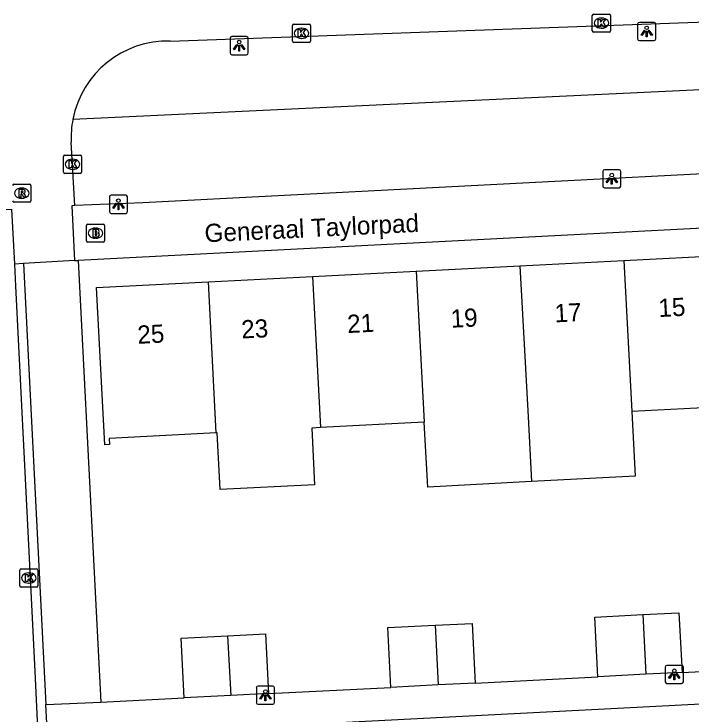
# Model space of a CAD drawing. Extents: x 161084 to 161928, y 385355 to 386522.
# Drawn here: x 161215.73 to 161253.02, y 386337.57 to 386376.12 of the extents above; entities that cross this region are included whole.
import ezdxf

# ---------------------------------------------------------------- set-up
doc = ezdxf.new("R2010")
doc.units = 0
for name, color, linetype in [('IMGEO_Brandkraan', 7, 'Continuous'), ('IMGEO_Groenvoorziening', 7, 'Continuous'), ('IMGEO_Kolk', 7, 'Continuous'), ('IMGEO_Lichtpunt', 7, 'Continuous'), ('IMGEO_Muur', 7, 'Continuous'), ('IMGEO_Openbare_ruimte_label', 7, 'Continuous'), ('IMGEO_Pand', 7, 'Continuous'), ('IMGEO_Pand_nummerreeks', 7, 'Continuous'), ('IMGEO_Rijbaan_lokaal_open', 7, 'Continuous'), ('IMGEO_Rioolput', 7, 'Continuous'), ('IMGEO_Voetpad_open', 7, 'Continuous')]:
    doc.layers.add(name, color=color, linetype=linetype)

msp = doc.modelspace()

# ---------------------------------------------------------------- linework, layer by layer
at = {"layer": 'IMGEO_Brandkraan'}
for p, q in [((161219.723, 386363.626), (161219.723, 386364.478)), ((161219.798, 386364.552), (161220.65, 386364.552)), ((161220.724, 386364.478), (161220.724, 386363.626)), ((161220.211, 386364.332), (161220.236, 386364.332)), ((161220.234, 386363.772), (161220.209, 386363.772)), ((161220.65, 386363.552), (161219.798, 386363.552))]:
    msp.add_line(p, q, dxfattribs=at)
for points in [[(161219.723, 386363.626), (161219.723, 386364.478)], [(161219.798, 386364.552), (161220.65, 386364.552)], [(161220.724, 386364.478), (161220.724, 386363.626)], [(161220.071, 386364.252), (161220.071, 386363.852), (161220.284, 386363.852)], [(161220.302, 386364.252), (161220.071, 386364.252)], [(161220.25, 386364.171), (161220.196, 386364.171), (161220.196, 386364.095)], [(161220.196, 386364.095), (161220.249, 386364.095)], [(161220.258, 386364.019), (161220.196, 386364.019), (161220.196, 386363.938)], [(161220.196, 386363.938), (161220.258, 386363.938)], [(161220.65, 386363.552), (161219.798, 386363.552)]]:
    msp.add_lwpolyline(points, dxfattribs=at)
for centre, radius, start, end in [((161219.8, 386364.476), 0.0765, 91.552, 178.448), ((161219.8, 386364.476), 0.0765, 91.552, 178.448), ((161220.648, 386364.476), 0.0765, 1.552, 88.448), ((161220.648, 386364.476), 0.0765, 1.552, 88.448), ((161220.251, 386364.133), 0.0379, 267.8285, 90.9355), ((161220.259, 386363.978), 0.0404, 269.8759, 90.5077), ((161220.306, 386364.107), 0.145, 59.4692, 91.5367), ((161220.331, 386364.154), 0.0922, 285.5137, 58.1501), ((161220.336, 386363.962), 0.105, 301.3115, 78.989), ((161219.8, 386363.628), 0.0765, 181.552, 268.448), ((161219.8, 386363.628), 0.0765, 181.552, 268.448), ((161220.29, 386364.103), 0.251, 268.6676, 293.5347), ((161220.648, 386363.628), 0.0765, 271.552, 358.448), ((161220.648, 386363.628), 0.0765, 271.552, 358.448)]:
    msp.add_arc(centre, radius, start, end, dxfattribs=at)
for centre, major_axis, ratio, start_param, end_param in [((161220.21, 386364.052), (-0.387, 0.002), 0.722429, 4.712389, 7.853982), ((161220.235, 386364.052), (-0.39, 0.002), 0.717154, 1.570796, 4.712389)]:
    msp.add_ellipse(centre, major_axis=major_axis, ratio=ratio, start_param=start_param, end_param=end_param, dxfattribs=at)
at = {"layer": 'IMGEO_Groenvoorziening'}
msp.add_lwpolyline([(161257.043, 386372.116), (161218.976, 386370.317)], dxfattribs=at)
at = {"layer": 'IMGEO_Kolk'}
for p, q in [((161247.582, 386375.192), (161247.582, 386376.044)), ((161247.657, 386376.118), (161248.509, 386376.118)), ((161248.583, 386376.044), (161248.583, 386375.192)), ((161248.07, 386375.898), (161248.095, 386375.898)), ((161231.065, 386374.631), (161231.065, 386375.483)), ((161231.14, 386375.557), (161231.992, 386375.557)), ((161231.553, 386375.337), (161231.578, 386375.337)), ((161232.066, 386375.483), (161232.066, 386374.631)), ((161248.093, 386375.338), (161248.068, 386375.338)), ((161248.509, 386375.118), (161247.657, 386375.118)), ((161231.992, 386374.557), (161231.14, 386374.557)), ((161231.576, 386374.777), (161231.551, 386374.777)), ((161218.454, 386367.417), (161218.454, 386368.269)), ((161218.529, 386368.343), (161219.381, 386368.343)), ((161219.455, 386368.269), (161219.455, 386367.417)), ((161218.942, 386368.123), (161218.967, 386368.123)), ((161218.965, 386367.563), (161218.94, 386367.563)), ((161219.381, 386367.343), (161218.529, 386367.343)), ((161216.127, 386345.559), (161216.979, 386345.559)), ((161216.052, 386344.633), (161216.052, 386345.485)), ((161216.54, 386345.339), (161216.565, 386345.339)), ((161217.053, 386345.485), (161217.053, 386344.633)), ((161216.563, 386344.779), (161216.538, 386344.779)), ((161216.979, 386344.559), (161216.127, 386344.559))]:
    msp.add_line(p, q, dxfattribs=at)
for points in [[(161247.582, 386375.192), (161247.582, 386376.044)], [(161247.657, 386376.118), (161248.509, 386376.118)], [(161248.583, 386376.044), (161248.583, 386375.192)], [(161247.903, 386375.818), (161248.026, 386375.818), (161248.026, 386375.667), (161248.156, 386375.818), (161248.32, 386375.818), (161248.174, 386375.667), (161248.327, 386375.418), (161248.175, 386375.418), (161248.09, 386375.582), (161248.026, 386375.515), (161248.026, 386375.418), (161247.903, 386375.418), (161247.903, 386375.818)], [(161231.065, 386374.631), (161231.065, 386375.483)], [(161231.14, 386375.557), (161231.992, 386375.557)], [(161231.386, 386375.257), (161231.509, 386375.257), (161231.509, 386375.106), (161231.639, 386375.257), (161231.803, 386375.257), (161231.657, 386375.106), (161231.81, 386374.857), (161231.658, 386374.857), (161231.573, 386375.021), (161231.509, 386374.954), (161231.509, 386374.857), (161231.386, 386374.857), (161231.386, 386375.257)], [(161232.066, 386375.483), (161232.066, 386374.631)], [(161248.509, 386375.118), (161247.657, 386375.118)], [(161231.992, 386374.557), (161231.14, 386374.557)], [(161218.454, 386367.417), (161218.454, 386368.269)], [(161218.529, 386368.343), (161219.381, 386368.343)], [(161219.455, 386368.269), (161219.455, 386367.417)], [(161218.775, 386368.043), (161218.898, 386368.043), (161218.898, 386367.892), (161219.028, 386368.043), (161219.192, 386368.043), (161219.046, 386367.892), (161219.199, 386367.643), (161219.047, 386367.643), (161218.962, 386367.807), (161218.898, 386367.74), (161218.898, 386367.643), (161218.775, 386367.643), (161218.775, 386368.043)], [(161219.381, 386367.343), (161218.529, 386367.343)], [(161216.127, 386345.559), (161216.979, 386345.559)], [(161216.052, 386344.633), (161216.052, 386345.485)], [(161216.373, 386345.259), (161216.496, 386345.259), (161216.496, 386345.108), (161216.626, 386345.259), (161216.79, 386345.259), (161216.644, 386345.108), (161216.797, 386344.859), (161216.645, 386344.859), (161216.56, 386345.023), (161216.496, 386344.956), (161216.496, 386344.859), (161216.373, 386344.859), (161216.373, 386345.259)], [(161217.053, 386345.485), (161217.053, 386344.633)], [(161216.979, 386344.559), (161216.127, 386344.559)]]:
    msp.add_lwpolyline(points, dxfattribs=at)
for centre, start, end in [((161247.659, 386376.042), 91.552, 178.448), ((161247.659, 386376.042), 91.552, 178.448), ((161248.507, 386376.042), 1.552, 88.448), ((161248.507, 386376.042), 1.552, 88.448), ((161231.142, 386375.481), 91.552, 178.448), ((161231.142, 386375.481), 91.552, 178.448), ((161231.99, 386375.481), 1.552, 88.448), ((161231.99, 386375.481), 1.552, 88.448), ((161247.659, 386375.194), 181.552, 268.448), ((161247.659, 386375.194), 181.552, 268.448), ((161248.507, 386375.194), 271.552, 358.448), ((161248.507, 386375.194), 271.552, 358.448), ((161231.142, 386374.633), 181.552, 268.448), ((161231.142, 386374.633), 181.552, 268.448), ((161231.99, 386374.633), 271.552, 358.448), ((161231.99, 386374.633), 271.552, 358.448), ((161218.531, 386368.267), 91.552, 178.448), ((161218.531, 386368.267), 91.552, 178.448), ((161219.379, 386368.267), 1.552, 88.448), ((161219.379, 386368.267), 1.552, 88.448), ((161218.531, 386367.419), 181.552, 268.448), ((161218.531, 386367.419), 181.552, 268.448), ((161219.379, 386367.419), 271.552, 358.448), ((161219.379, 386367.419), 271.552, 358.448), ((161216.129, 386345.483), 91.552, 178.448), ((161216.129, 386345.483), 91.552, 178.448), ((161216.977, 386345.483), 1.552, 88.448), ((161216.977, 386345.483), 1.552, 88.448), ((161216.129, 386344.635), 181.552, 268.448), ((161216.129, 386344.635), 181.552, 268.448), ((161216.977, 386344.635), 271.552, 358.448), ((161216.977, 386344.635), 271.552, 358.448)]:
    msp.add_arc(centre, 0.0765, start, end, dxfattribs=at)
for centre, major_axis, ratio, start_param, end_param in [((161248.069, 386375.618), (-0.387, 0.002), 0.722429, 4.712389, 7.853982), ((161248.094, 386375.618), (-0.39, 0.002), 0.717154, 1.570796, 4.712389), ((161231.552, 386375.057), (-0.387, 0.002), 0.722429, 4.712389, 7.853982), ((161231.577, 386375.057), (-0.39, 0.002), 0.717154, 1.570796, 4.712389), ((161218.941, 386367.843), (-0.387, 0.002), 0.722429, 4.712389, 7.853982), ((161218.966, 386367.843), (-0.39, 0.002), 0.717154, 1.570796, 4.712389), ((161216.539, 386345.059), (-0.387, 0.002), 0.722429, 4.712389, 7.853982), ((161216.564, 386345.059), (-0.39, 0.002), 0.717154, 1.570796, 4.712389)]:
    msp.add_ellipse(centre, major_axis=major_axis, ratio=ratio, start_param=start_param, end_param=end_param, dxfattribs=at)
at = {"layer": 'IMGEO_Lichtpunt'}
for p, q in [((161250.981, 386375.655), (161250.173, 386375.655)), ((161250.981, 386375.655), (161250.173, 386375.655)), ((161250.079, 386375.56), (161250.079, 386374.753)), ((161250.079, 386375.56), (161250.079, 386374.753)), ((161251.075, 386374.753), (161251.075, 386375.56)), ((161251.075, 386374.753), (161251.075, 386375.56)), ((161228.539, 386374.874), (161227.731, 386374.874)), ((161228.539, 386374.874), (161227.731, 386374.874)), ((161227.637, 386374.779), (161227.637, 386373.972)), ((161227.637, 386374.779), (161227.637, 386373.972)), ((161228.633, 386373.972), (161228.633, 386374.779)), ((161228.633, 386373.972), (161228.633, 386374.779)), ((161250.173, 386374.659), (161250.981, 386374.659)), ((161250.173, 386374.659), (161250.981, 386374.659)), ((161227.731, 386373.878), (161228.539, 386373.878)), ((161227.731, 386373.878), (161228.539, 386373.878)), ((161249.056, 386367.544), (161248.248, 386367.544)), ((161249.056, 386367.544), (161248.248, 386367.544)), ((161248.154, 386367.449), (161248.154, 386366.642)), ((161248.154, 386367.449), (161248.154, 386366.642)), ((161249.15, 386366.642), (161249.15, 386367.449)), ((161249.15, 386366.642), (161249.15, 386367.449)), ((161248.248, 386366.548), (161249.056, 386366.548)), ((161248.248, 386366.548), (161249.056, 386366.548)), ((161220.988, 386366.042), (161220.988, 386365.235)), ((161220.988, 386366.042), (161220.988, 386365.235)), ((161221.89, 386366.137), (161221.082, 386366.137)), ((161221.89, 386366.137), (161221.082, 386366.137)), ((161221.984, 386365.235), (161221.984, 386366.042)), ((161221.984, 386365.235), (161221.984, 386366.042)), ((161221.082, 386365.141), (161221.89, 386365.141)), ((161221.082, 386365.141), (161221.89, 386365.141)), ((161251.6, 386340.155), (161251.6, 386339.348)), ((161251.6, 386340.155), (161251.6, 386339.348)), ((161252.502, 386340.25), (161251.694, 386340.25)), ((161252.502, 386340.25), (161251.694, 386340.25)), ((161252.596, 386339.348), (161252.596, 386340.155)), ((161252.596, 386339.348), (161252.596, 386340.155)), ((161229.08, 386339.01), (161229.08, 386338.203)), ((161229.08, 386339.01), (161229.08, 386338.203)), ((161229.982, 386339.105), (161229.174, 386339.105)), ((161229.982, 386339.105), (161229.174, 386339.105)), ((161230.076, 386338.203), (161230.076, 386339.01)), ((161230.076, 386338.203), (161230.076, 386339.01)), ((161251.694, 386339.254), (161252.502, 386339.254)), ((161251.694, 386339.254), (161252.502, 386339.254)), ((161229.174, 386338.109), (161229.982, 386338.109)), ((161229.174, 386338.109), (161229.982, 386338.109))]:
    msp.add_line(p, q, dxfattribs=at)
for points in [[(161250.453, 386375.224), (161250.492, 386375.196), (161250.304, 386374.934), (161250.266, 386374.961), (161250.453, 386375.224)], [(161250.665, 386375.196), (161250.703, 386375.223), (161250.89, 386374.961), (161250.851, 386374.933), (161250.665, 386375.196)], [(161250.555, 386375.176), (161250.602, 386375.176), (161250.602, 386374.854), (161250.555, 386374.854), (161250.555, 386375.176)], [(161228.011, 386374.443), (161228.05, 386374.415), (161227.862, 386374.153), (161227.824, 386374.18), (161228.011, 386374.443)], [(161228.223, 386374.415), (161228.261, 386374.442), (161228.448, 386374.18), (161228.409, 386374.152), (161228.223, 386374.415)], [(161228.113, 386374.395), (161228.16, 386374.395), (161228.16, 386374.073), (161228.113, 386374.073), (161228.113, 386374.395)], [(161248.528, 386367.113), (161248.567, 386367.085), (161248.379, 386366.823), (161248.341, 386366.85), (161248.528, 386367.113)], [(161248.74, 386367.085), (161248.778, 386367.112), (161248.965, 386366.85), (161248.926, 386366.822), (161248.74, 386367.085)], [(161248.63, 386367.065), (161248.677, 386367.065), (161248.677, 386366.743), (161248.63, 386366.743), (161248.63, 386367.065)], [(161221.362, 386365.706), (161221.401, 386365.678), (161221.213, 386365.416), (161221.175, 386365.443), (161221.362, 386365.706)], [(161221.464, 386365.658), (161221.511, 386365.658), (161221.511, 386365.336), (161221.464, 386365.336), (161221.464, 386365.658)], [(161221.574, 386365.678), (161221.612, 386365.705), (161221.799, 386365.443), (161221.76, 386365.415), (161221.574, 386365.678)], [(161251.974, 386339.819), (161252.013, 386339.791), (161251.825, 386339.529), (161251.787, 386339.556), (161251.974, 386339.819)], [(161252.076, 386339.771), (161252.123, 386339.771), (161252.123, 386339.449), (161252.076, 386339.449), (161252.076, 386339.771)], [(161252.186, 386339.791), (161252.224, 386339.818), (161252.411, 386339.556), (161252.372, 386339.528), (161252.186, 386339.791)], [(161229.454, 386338.674), (161229.493, 386338.646), (161229.305, 386338.384), (161229.267, 386338.411), (161229.454, 386338.674)], [(161229.556, 386338.626), (161229.603, 386338.626), (161229.603, 386338.304), (161229.556, 386338.304), (161229.556, 386338.626)], [(161229.666, 386338.646), (161229.704, 386338.673), (161229.891, 386338.411), (161229.852, 386338.383), (161229.666, 386338.646)]]:
    msp.add_lwpolyline(points, dxfattribs=at)
for centre in [(161250.578, 386375.358), (161228.136, 386374.577), (161248.653, 386367.247), (161221.487, 386365.84), (161252.099, 386339.953), (161229.579, 386338.808)]:
    msp.add_circle(centre, 0.0994, dxfattribs=at)
for centre, start, end in [((161250.173, 386375.56), 90, 180), ((161250.173, 386375.56), 90, 180), ((161250.981, 386375.56), 0, 90), ((161250.981, 386375.56), 0, 90), ((161227.731, 386374.779), 90, 180), ((161227.731, 386374.779), 90, 180), ((161228.539, 386374.779), 0, 90), ((161228.539, 386374.779), 0, 90), ((161250.173, 386374.753), 180, 270), ((161250.173, 386374.753), 180, 270), ((161250.981, 386374.753), 270, 0), ((161250.981, 386374.753), 270, 360), ((161227.731, 386373.972), 180, 270), ((161227.731, 386373.972), 180, 270), ((161228.539, 386373.972), 270, 0), ((161228.539, 386373.972), 270, 360), ((161248.248, 386367.449), 90, 180), ((161248.248, 386367.449), 90, 180), ((161249.056, 386367.449), 0, 90), ((161249.056, 386367.449), 0, 90), ((161248.248, 386366.642), 180, 270), ((161248.248, 386366.642), 180, 270), ((161249.056, 386366.642), 270, 0), ((161249.056, 386366.642), 270, 360), ((161221.082, 386366.042), 90, 180), ((161221.082, 386366.042), 90, 180), ((161221.89, 386366.042), 0, 90), ((161221.89, 386366.042), 0, 90), ((161221.082, 386365.235), 180, 270), ((161221.082, 386365.235), 180, 270), ((161221.89, 386365.235), 270, 0), ((161221.89, 386365.235), 270, 360), ((161251.694, 386340.155), 90, 180), ((161251.694, 386340.155), 90, 180), ((161252.502, 386340.155), 0, 90), ((161252.502, 386340.155), 0, 90), ((161251.694, 386339.348), 180, 270), ((161251.694, 386339.348), 180, 270), ((161252.502, 386339.348), 270, 0), ((161252.502, 386339.348), 270, 360), ((161229.174, 386339.01), 90, 180), ((161229.174, 386339.01), 90, 180), ((161229.982, 386339.01), 0, 90), ((161229.982, 386339.01), 0, 90), ((161229.174, 386338.203), 180, 270), ((161229.174, 386338.203), 180, 270), ((161229.982, 386338.203), 270, 0), ((161229.982, 386338.203), 270, 360)]:
    msp.add_arc(centre, 0.0946, start, end, dxfattribs=at)
at = {"layer": 'IMGEO_Muur'}
msp.add_lwpolyline([(161219.768, 386352.861), (161220.517, 386338.22)], dxfattribs=at)
at = {"layer": 'IMGEO_Pand'}
for points in [[(161243.598, 386362.255), (161249.316, 386362.548)], [(161249.316, 386362.548), (161255.034, 386362.841)], [(161249.316, 386362.548), (161249.762, 386354.224)], [(161237.88, 386361.962), (161243.598, 386362.255)], [(161243.598, 386362.255), (161244.042, 386353.93), (161244.233, 386350.371)], [(161232.182, 386361.671), (161237.88, 386361.962)], [(161237.88, 386361.962), (161238.327, 386353.636)], [(161226.872, 386353.049), (161220.98, 386352.745), (161220.997, 386352.413), (161220.743, 386352.399), (161220.281, 386361.061), (161226.445, 386361.377)], [(161226.445, 386361.377), (161232.182, 386361.671)], [(161226.872, 386353.049), (161226.445, 386361.377)], [(161232.182, 386361.671), (161232.609, 386353.343)], [(161255.48, 386354.518), (161249.762, 386354.224)], [(161249.762, 386354.224), (161249.945, 386350.665), (161244.233, 386350.371)], [(161238.327, 386353.636), (161232.609, 386353.343)], [(161244.233, 386350.371), (161238.519, 386350.065), (161238.327, 386353.636)], [(161232.609, 386353.343), (161232.131, 386353.319), (161232.291, 386350.197), (161227.079, 386349.93), (161226.919, 386353.051), (161226.872, 386353.049)], [(161247.882, 386339.624), (161247.714, 386342.91), (161250.36, 386343.046)], [(161250.36, 386343.046), (161252.357, 386343.148), (161252.525, 386339.862)], [(161250.36, 386343.046), (161250.536, 386339.76)], [(161236.496, 386339.04), (161236.328, 386342.326), (161238.927, 386342.459)], [(161238.927, 386342.459), (161240.972, 386342.564), (161241.14, 386339.278)], [(161238.927, 386342.459), (161239.103, 386339.174)], [(161225.111, 386338.456), (161224.943, 386341.742), (161227.492, 386341.873)], [(161227.492, 386341.873), (161229.587, 386341.98), (161229.755, 386338.694)], [(161227.492, 386341.873), (161227.668, 386338.587)], [(161250.536, 386339.76), (161247.882, 386339.624)], [(161252.525, 386339.862), (161250.536, 386339.76)], [(161239.103, 386339.174), (161236.496, 386339.04)], [(161241.14, 386339.278), (161239.103, 386339.174)], [(161227.668, 386338.587), (161225.111, 386338.456)], [(161229.755, 386338.694), (161227.668, 386338.587)]]:
    msp.add_lwpolyline(points, dxfattribs=at)
at = {"layer": 'IMGEO_Rijbaan_lokaal_open'}
for points in [[(161224.335, 386374.627), (161256.92, 386375.802)], [(161219.084, 386365.58), (161218.886, 386369.064)], [(161219.084, 386365.58), (161218.924, 386365.56), (161219.072, 386362.551)], [(161196.008, 386364.361), (161215.591, 386365.376), (161215.759, 386362.344)], [(161219.072, 386362.551), (161216.265, 386362.376)], [(161216.265, 386362.376), (161215.759, 386362.344)], [(161351.586, 386343.221), (161248.97, 386337.876), (161221.218, 386336.44), (161220.071, 386335.172), (161220.169, 386333.062)]]:
    msp.add_lwpolyline(points, dxfattribs=at)
for centre, radius, start, end in [((161224.197, 386369.311), 5.317, 88.5176, 169.0987), ((161224.218, 386369.311), 5.338, 169.134, 182.6493)]:
    msp.add_arc(centre, radius, start, end, dxfattribs=at)
at = {"layer": 'IMGEO_Rioolput'}
for p, q in [((161215.734, 386366.751), (161216.586, 386366.751)), ((161216.147, 386366.531), (161216.172, 386366.531)), ((161216.66, 386366.677), (161216.66, 386365.825)), ((161216.17, 386365.971), (161216.145, 386365.971)), ((161216.586, 386365.751), (161215.734, 386365.751))]:
    msp.add_line(p, q, dxfattribs=at)
for points in [[(161215.734, 386366.751), (161216.586, 386366.751)], [(161216.248, 386366.449), (161215.996, 386366.451), (161215.996, 386366.051)], [(161216.174, 386366.37), (161216.12, 386366.37), (161216.12, 386366.289)], [(161216.66, 386366.677), (161216.66, 386365.825)], [(161215.996, 386366.051), (161216.12, 386366.051), (161216.12, 386366.213), (161216.131, 386366.213)], [(161216.12, 386366.289), (161216.172, 386366.289)], [(161216.178, 386366.184), (161216.249, 386366.051), (161216.389, 386366.051), (161216.324, 386366.177)], [(161216.586, 386365.751), (161215.734, 386365.751)]]:
    msp.add_lwpolyline(points, dxfattribs=at)
for centre, radius, start, end in [((161215.736, 386366.675), 0.0765, 91.552, 178.448), ((161215.736, 386366.675), 0.0765, 91.552, 178.448), ((161216.584, 386366.675), 0.0765, 1.552, 88.448), ((161216.584, 386366.675), 0.0765, 1.552, 88.448), ((161216.18, 386366.274), 0.0964, 77.0061, 93.1865), ((161216.194, 386366.331), 0.0378, 276.6634, 79.6772), ((161216.247, 386366.339), 0.109, 350.3612, 89.416), ((161216.245, 386366.339), 0.112, 277.5842, 350.9817), ((161216.13, 386366.16), 0.0533, 26.0293, 88.6989), ((161216.156, 386366.478), 0.19, 274.7715, 282.9687), ((161216.229, 386366.124), 0.108, 29.5134, 73.7905), ((161215.736, 386365.827), 0.0765, 181.552, 268.448), ((161215.736, 386365.827), 0.0765, 181.552, 268.448), ((161216.584, 386365.827), 0.0765, 271.552, 358.448), ((161216.584, 386365.827), 0.0765, 271.552, 358.448)]:
    msp.add_arc(centre, radius, start, end, dxfattribs=at)
for centre, major_axis, ratio, start_param, end_param in [((161216.146, 386366.251), (-0.387, 0.002), 0.722429, 4.712389, 7.853982), ((161216.171, 386366.251), (-0.39, 0.002), 0.717154, 1.570796, 4.712389)]:
    msp.add_ellipse(centre, major_axis=major_axis, ratio=ratio, start_param=start_param, end_param=end_param, dxfattribs=at)
at = {"layer": 'IMGEO_Voetpad_open'}
for points in [[(161257.198, 386367.486), (161254.036, 386367.337), (161222.827, 386365.711), (161219.084, 386365.58)], [(161297.831, 386363.074), (161297.66, 386366.605), (161219.272, 386362.552)], [(161219.072, 386362.551), (161219.272, 386362.552)], [(161219.272, 386362.552), (161219.768, 386352.861), (161220.517, 386338.22)], [(161215.759, 386362.344), (161215.819, 386361.139), (161216.866, 386340.29), (161217.633, 386324.019), (161217.726, 386321.804), (161218.169, 386312.881)], [(161216.265, 386362.376), (161217.493, 386338.09)], [(161252.525, 386339.862), (161259.267, 386340.208)], [(161241.14, 386339.278), (161247.882, 386339.624)], [(161229.755, 386338.694), (161236.496, 386339.04)], [(161217.493, 386338.09), (161220.517, 386338.22)], [(161220.517, 386338.22), (161225.111, 386338.456)], [(161217.754, 386332.939), (161217.493, 386338.09)]]:
    msp.add_lwpolyline(points, dxfattribs=at)

# ---------------------------------------------------------------- texts
at = {"layer": 'IMGEO_Openbare_ruimte_label'}
msp.add_text('Generaal Taylorpad', height=1, rotation=2.8081, dxfattribs=at).set_placement((161226.251, 386363.544))
at = {"layer": 'IMGEO_Pand_nummerreeks'}
for s, p in [('17', (161245.527, 386359.134)), ('15', (161251.248, 386359.428)), ('19', (161239.806, 386358.84)), ('21', (161234.107, 386358.547)), ('25', (161222.552, 386357.954)), ('23', (161228.273, 386358.247))]:
    msp.add_text(s, height=1, rotation=2.9393, dxfattribs=at).set_placement(p)

doc.saveas('drawing.dxf')
